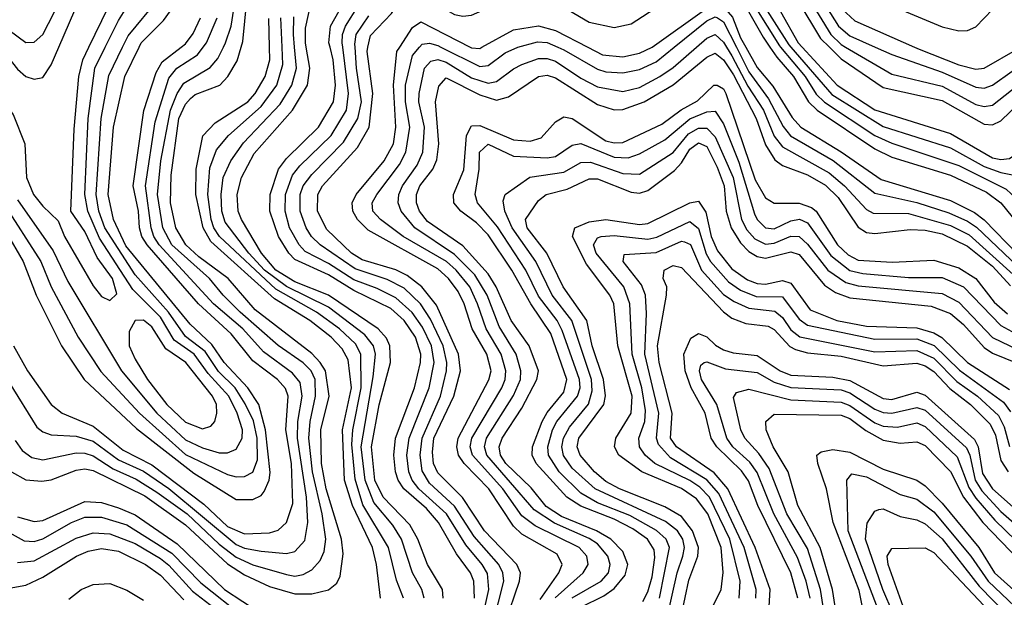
# Model space of a CAD drawing. Header units: inches. Extents: x 501365 to 657855, y 482276 to 547543.
# Tile 605 of 656: x 607415 to 609758, y 508692 to 510065. Entities that reach past the tile are written whole.
import ezdxf

# ---------------------------------------------------------------- set-up
doc = ezdxf.new("R2010")
doc.units = ezdxf.units.IN
doc.header["$MEASUREMENT"] = 0
doc.layers.add('A6500', color=7, linetype='Continuous')
doc.layers.add('A6501', color=7, linetype='Continuous')

msp = doc.modelspace()

# ---------------------------------------------------------------- linework, layer by layer
at = {"layer": 'A6500', "color": 5}
msp.add_line((608600.1, 509999.9, 3860), (608600.6, 510000, 3860), dxfattribs=at)
for points, elevation in [([(607268.1, 510000), (607275.2, 509990), (607350, 509904.9), (607399.6, 509839.6), (607427.3, 509770), (607431.7, 509690), (607448.3, 509650), (607470, 509621.7), (607506.8, 509586.8), (607521.7, 509550), (607590, 509432.5), (607610, 509407.2), (607630, 509397.9), (607646.4, 509413.6), (607635.8, 509450), (607599.9, 509499.9), (607570, 509561.9), (607536.8, 509610), (607545.2, 509805.2), (607555.7, 509930), (607565.6, 509970), (607580, 510000)], 4280), ([(607341.8, 509630), (607423.5, 509490), (607454.5, 509410), (607514.7, 509290), (607568.9, 509210), (607693.4, 509093.4), (607830, 508986.6), (607930, 508924.6), (607970, 508924.3), (607990, 508934.1), (607997, 508943), (608008.8, 508970), (608011.3, 508988.7), (608000.3, 509090), (607984.5, 509150), (607958.3, 509190), (607901.5, 509250), (607872.6, 509292.6), (607821, 509341), (607667.9, 509527.9), (607638.1, 509590), (607626, 509650), (607638.7, 509810), (607665.5, 509930), (607699.8, 510000)], 4220), ([(607368.7, 510000), (607410, 509947.6), (607430, 509930.4), (607450, 509923.9), (607470, 509928), (607490, 509957.8), (607508.2, 510000)], 4320), ([(607376.1, 509630), (607466, 509490), (607490.5, 509430), (607554.7, 509310), (607608.7, 509228.7), (607700.3, 509130), (607810, 509031), (607910, 508983.5), (607930, 508978.4), (607950, 508979.4), (607970, 508989.3), (607981.2, 509018.8), (607980.1, 509070), (607971.4, 509111.4), (607951.6, 509151.6), (607928, 509190), (607888.4, 509228.4), (607856.3, 509276.3), (607810, 509312), (607769.4, 509370), (607690, 509458.7), (607618.1, 509570), (607603.8, 509610), (607597.4, 509650), (607608.9, 509830), (607627.3, 509932.7), (607659.9, 510000)], 4240), ([(607390, 509202.3), (607456.3, 509096.3), (607470, 509085.2), (607490, 509078.3), (607550, 509074.8), (607590, 509063.3), (607650, 509018.6), (607710, 508991.4), (607770, 508950.3), (607930, 508817.6), (607950, 508808.6), (607990, 508801.4), (608050, 508796.3), (608070, 508801.1), (608093.4, 508826.6), (608100.6, 508870), (608097.9, 508930), (608076.6, 509070), (608077, 509110), (608087.5, 509170), (608082.5, 509202.5), (608064.5, 509224.5), (607995.5, 509275.5), (607946.4, 509330), (607876.6, 509390), (607747.5, 509530), (607734.4, 509550), (607728.1, 509570), (607714.5, 509670), (607737.4, 509822.6), (607770, 509926.3), (607789.2, 509950), (607838.1, 509981.9), (607851.8, 510000)], 4160), ([(607395.7, 508990), (607430, 508971.1), (607467.6, 508967.6), (607490, 508971), (607550, 508994.4), (607570, 508997.4), (607590, 508993.4), (607712.9, 508933), (607810, 508864.1), (607910, 508771), (607950, 508745.5), (608010, 508717.8), (608070, 508699.7), (608110, 508699.8), (608150, 508709.5), (608170, 508725.4), (608178.1, 508741.9), (608185, 508795), (608181.1, 508830), (608144.4, 508950), (608133.3, 509010), (608132.1, 509090), (608151.3, 509170), (608142.6, 509230), (608130.5, 509250.5), (608110, 509271.3), (607975.2, 509375.2), (607911.3, 509450), (607841.5, 509501.5), (607810.7, 509530), (607786.9, 509570), (607774.1, 509630), (607775.9, 509695.9), (607794.2, 509830), (607810, 509864.3), (607821.8, 509878.2), (607832.5, 509887.5), (607891.2, 509910), (607910.7, 509930), (607932.7, 509967.3), (607942.3, 510000)], 4120), ([(607400.8, 509290), (607433.9, 509230), (607490, 509150.1), (607516.6, 509130), (607590, 509098.9), (607661.7, 509041.7), (607730, 509006.9), (607853.6, 508913.5), (607910, 508860.2), (607950, 508843), (608010, 508845.2), (608030, 508851.6), (608049.9, 508870), (608065.2, 508914.8), (608062, 509010), (608048.6, 509090), (608053.9, 509170), (608048, 509188), (608028.4, 509210), (607970, 509253.8), (607918.2, 509318.2), (607840.9, 509390), (607718.6, 509530), (607705.7, 509550), (607700, 509570), (607698.2, 509610), (607685.6, 509670), (607710.8, 509849.2), (607739.9, 509940.1), (607754.6, 509965.4), (607799.4, 510000)], 4180), ([(607404.6, 509064.6), (607421, 509041), (607444.4, 509024.4), (607470, 509018.6), (607550, 509035), (607570, 509034.7), (607590, 509028), (607637.5, 508997.5), (607692.4, 508972.4), (607741.8, 508941.8), (607813.5, 508890), (607890, 508818.5), (607930, 508787.5), (607970, 508769.4), (608050, 508745.8), (608070, 508742.2), (608090, 508745.8), (608110, 508756.9), (608130, 508779.1), (608139.4, 508800.6), (608143.4, 508830), (608135.2, 508890), (608112, 508990), (608103.5, 509070), (608106.4, 509110), (608119.3, 509170), (608118, 509210), (608109.1, 509230), (608090, 509249.5), (608030, 509290.8), (607939.8, 509370), (607899.3, 509410), (607867, 509450), (607777.5, 509530), (607756.1, 509570), (607743.3, 509650), (607750.8, 509730), (607774, 509850), (607790.1, 509889.9), (607805.5, 509914.5), (607868.3, 509951.7), (607886.7, 509973.4), (607900.1, 510000)], 4140), ([(607410, 509636.7), (607495.3, 509515.3), (607530, 509442.4), (607657.7, 509230), (607741.4, 509130), (607810, 509066.2), (607850, 509046.9), (607890, 509035.4), (607910, 509035.6), (607930, 509044.3), (607944.5, 509070), (607945.8, 509090), (607933, 509130), (607913.2, 509170), (607863.9, 509223.9), (607830.1, 509270), (607783.2, 509303.1), (607750, 509357.8), (607684.1, 509424.1), (607605.5, 509545.5), (607577.8, 509610), (607570.4, 509650), (607578.2, 509830), (607593.8, 509950), (607618.5, 510000)], 4260), ([(608273.6, 508690), (608264, 508770), (608254.4, 508810), (608206.9, 508910), (608188.2, 508970), (608183.3, 509090), (608204.5, 509190), (608196.5, 509256.5), (608182.8, 509282.8), (608156.6, 509310), (608105.3, 509350), (608021.9, 509401.9), (607870, 509538.1), (607852, 509570), (607834.6, 509650), (607834.9, 509710), (607851, 509789), (607880.3, 509819.7), (607957.8, 509870), (607975.7, 509890), (607999.5, 509930), (608010.1, 509970), (608009.5, 510000)], 4080), ([(608328.1, 508690), (608312.2, 508732.2), (608292.5, 508810), (608231.8, 508911.8), (608213.1, 508973.1), (608205.2, 509054.8), (608208, 509090), (608228, 509190), (608226.7, 509270), (608214.4, 509294.4), (608176.1, 509330), (608121.5, 509370), (608024.8, 509424.8), (607890.7, 509550), (607877.5, 509570), (607871, 509590), (607863, 509650), (607867.3, 509712.7), (607883.8, 509756.2), (607911.9, 509790), (607990, 509858.5), (608026.8, 509910), (608041.2, 509958.8), (608039.7, 510000)], 4060), ([(608377.9, 508690), (608372, 508710), (608349.7, 508750), (608323.5, 508830), (608303, 508863), (608257.6, 508917.6), (608237.2, 508970), (608228, 509050), (608256.3, 509216.3), (608261.6, 509270), (608257.3, 509290), (608236.1, 509316.1), (608150, 509381.4), (608050, 509430.5), (607998.1, 509470), (607960.4, 509510), (607903.9, 509583.9), (607895.9, 509610), (607894.6, 509650), (607899.6, 509690), (607917.4, 509730), (607947.7, 509772.3), (608035.3, 509864.7), (608063.1, 509910), (608073.5, 509950), (608069.2, 510000)], 4040), ([(608422.8, 508690), (608421.2, 508710), (608385.5, 508770), (608362.2, 508830), (608343.8, 508863.8), (608279.7, 508930), (608260.2, 508970), (608252.4, 509050), (608270.4, 509149.7), (608297.2, 509250), (608295.7, 509290), (608287.8, 509307.8), (608268.4, 509330), (608150, 509410), (608070, 509442.3), (608025, 509470), (607991, 509510), (607943.4, 509590), (607935.1, 509610), (607932.9, 509650), (607942.7, 509690), (607973.2, 509746.8), (608064.3, 509850), (608100.3, 509910), (608105.8, 509950), (608096.9, 510000)], 4020), ([(608497.3, 508690), (608495.8, 508730), (608487.5, 508750), (608454.9, 508794.9), (608412, 508870), (608382.9, 508902.9), (608329.3, 508950), (608316, 508970), (608309.7, 508990), (608305.6, 509030), (608309.2, 509070), (608355, 509190), (608369.1, 509250), (608370, 509270), (608357.1, 509310), (608330.4, 509350.4), (608298.2, 509378.2), (608210, 509421.2), (608150, 509458.9), (608070, 509494.9), (608055.6, 509510), (608031, 509550), (608010.5, 509610), (608011.1, 509650), (608031.2, 509710), (608050, 509735.4), (608125.9, 509810), (608161.7, 509870), (608166.4, 509910), (608161.3, 509970), (608153.8, 510000)], 3980), ([(608498.4, 508561.6), (608531.6, 508710), (608528.1, 508748.1), (608516, 508770), (608476.5, 508816.5), (608431, 508890), (608364.8, 508950), (608348.8, 508970), (608340.9, 508990), (608336.1, 509030), (608341.8, 509070), (608389.5, 509190), (608401.4, 509250), (608395.3, 509290), (608373.8, 509333.8), (608349.3, 509369.3), (608310, 509403.6), (608266, 509426), (608210, 509446.6), (608150, 509485.6), (608094.2, 509514.2), (608079.9, 509530), (608057, 509570), (608047.1, 509610), (608047.5, 509650), (608064.3, 509695.7), (608081.9, 509718.1), (608156.6, 509790), (608192.7, 509850), (608197.7, 509890), (608184.2, 510000)], 3960), ([(608542, 508630), (608567, 508730), (608565.1, 508750), (608555.6, 508770), (608496.7, 508836.7), (608450, 508908.3), (608390, 508963.5), (608372.5, 508992.5), (608367.8, 509030), (608372.8, 509070), (608416.6, 509170), (608430.8, 509230), (608431.4, 509250), (608422.7, 509290), (608393.1, 509353.1), (608369, 509390), (608330, 509427.1), (608290, 509447.3), (608213.1, 509473.1), (608129.9, 509530), (608109.6, 509549.6), (608096.6, 509570), (608082.9, 509610), (608082.5, 509650), (608090, 509670.1), (608110, 509696.8), (608186.1, 509773.9), (608219.8, 509830), (608228.8, 509870), (608216.4, 509950), (608213.1, 510000)], 3940), ([(608570.3, 508630), (608604.5, 508730), (608606.6, 508750), (608597.9, 508770), (608521.4, 508850), (608468.8, 508928.9), (608410, 508987.4), (608400, 509010), (608397.1, 509037.1), (608400.6, 509070), (608448.6, 509170), (608463.9, 509230), (608459.4, 509270), (608406.7, 509386.7), (608372.2, 509430), (608337, 509457), (608310, 509470.4), (608230, 509494), (608204.6, 509510), (608146.1, 509566.1), (608123.7, 509610), (608125, 509650), (608135.7, 509670), (608218.7, 509761.3), (608246.6, 509810), (608255.6, 509890), (608241.8, 509990), (608244, 510000)], 3920), ([(608653.3, 508686.7), (608698.2, 508750), (608705.9, 508770), (608694, 508794), (608610, 508842), (608590, 508861), (608531.2, 508950), (608472.6, 509010), (608459.2, 509030), (608455, 509050), (608458.7, 509070), (608531.4, 509208.6), (608536.9, 509230), (608527.1, 509270), (608491.6, 509330), (608472.6, 509390), (608458.8, 509418.7), (608435.9, 509450), (608410, 509472.8), (608244.5, 509564.5), (608219.4, 509590), (608207.8, 509610), (608206.5, 509630), (608215.7, 509650), (608282.6, 509730), (608304.8, 509770), (608310.1, 509810), (608304.8, 509910), (608312.9, 509990), (608319.4, 510000)], 3880), ([(608689.3, 508690.7), (608755.8, 508750), (608767.5, 508770), (608764.6, 508790), (608746.3, 508810), (608642, 508862), (608610, 508885.4), (608564.8, 508950), (608492.9, 509030), (608486.7, 509050), (608490.8, 509070), (608562.2, 509190), (608570.5, 509210), (608572, 509230), (608560.6, 509270), (608525, 509330), (608504.8, 509390), (608485.9, 509430), (608453.9, 509470), (608430.4, 509490), (608327.5, 509550), (608273.7, 509590), (608255.4, 509610), (608254, 509630), (608264.7, 509650), (608319, 509721), (608334.4, 509750), (608343.7, 509810), (608333, 509870), (608332.9, 509910), (608350, 509979.8), (608366.7, 510000)], 3860), ([(608730, 508690.4), (608798.6, 508730), (608816.3, 508750), (608820.3, 508770), (608814.5, 508790), (608790, 508818.7), (608770, 508832), (608688.1, 508868.1), (608639.4, 508899.4), (608526.7, 509030), (608520.8, 509050), (608525.6, 509070), (608590, 509171.4), (608606.5, 509210), (608607.6, 509230), (608596.4, 509270), (608556, 509336), (608527.4, 509410), (608498.3, 509458.3), (608450, 509507), (608355.8, 509570), (608323.1, 509610), (608315.4, 509630), (608317.3, 509650), (608325.7, 509670), (608360.8, 509719.2), (608374.2, 509750), (608378.6, 509810), (608365.3, 509870), (608365.4, 509890), (608378.3, 509950), (608393.6, 509966.4), (608410, 509970.5), (608430, 509964.5), (608490, 509927), (608530, 509914.4), (608550, 509918), (608590, 509948.7), (608610, 509958.6), (608650, 509972.7), (608670, 509973.3), (608690, 509966.9), (608750, 509926), (608790, 509905.7), (608850, 509894.3), (608890, 509904.2), (608938, 509930), (608970, 509951.7), (609025.7, 510000)], 3840), ([(608417.4, 510000), (608510, 509954.2), (608530, 509956.3), (608570, 509986.2), (608600.1, 509999.9)], 3860), ([(608486.9, 510000), (608490, 509998.4), (608510, 509997.2), (608515.2, 510000)], 3880), ([(608695.9, 510000), (608710, 509993.9), (608790, 509947.6), (608810, 509941), (608850, 509938.6), (608890, 509947.2), (608930, 509965.4), (608972.6, 510000)], 3860), ([(608767, 510000), (608802, 509982), (608850, 509977.1), (608890, 509986.1), (608919.8, 510000)], 3880), ([(609097.2, 510000), (609110, 509979.4), (609147.4, 509907.4), (609184.9, 509850), (609210, 509788.4), (609230, 509763.2), (609341.4, 509701.4), (609377.9, 509670), (609430, 509613.8), (609445.6, 509605.6), (609530, 509604.1), (609630, 509576.2), (609674.1, 509554.1), (609779.1, 509459.1), (609810, 509439.2), (609850, 509427.2), (609910, 509421.5), (609944.4, 509404.4), (609970, 509378.4), (609987.8, 509350), (610000, 509290.2)], 3840), ([(609120.4, 510000), (609150, 509941.2), (609197.2, 509877.2), (609231.4, 509811.4), (609249.5, 509789.5), (609350.5, 509730.5), (609450, 509652.5), (609550, 509630.6), (609626.3, 509606.3), (609670, 509586.1), (609691.9, 509571.9), (609790, 509478.2), (609810, 509469.2), (609830, 509466.4), (609870, 509468.9), (609910, 509463.6), (609960, 509440), (609990, 509410.1), (610000, 509395.1)], 3860), ([(609142.7, 510000), (609170, 509951.9), (609207.1, 509907.1), (609253, 509833), (609273.7, 509810), (609370, 509751.3), (609465.2, 509685.2), (609630, 509635), (609686.6, 509606.6), (609710, 509589.7), (609790, 509506.6), (609810, 509497.7), (609821.3, 509498.7), (609870, 509515.8), (609890, 509517.5), (609930, 509505.4), (609970, 509486.2), (610000, 509461.9)], 3880), ([(609200.3, 510000), (609216.4, 509976.4), (609256.2, 509930), (609291.8, 509870), (609312.8, 509850), (609450, 509758.2), (609490, 509738.7), (609630, 509695.8), (609715.2, 509655.2), (609749.9, 509629.9), (609790, 509579.6), (609810, 509568.7), (609830, 509572.4), (609850, 509586.2), (609890, 509626.3), (609910, 509628.6), (609930, 509620.9), (609970, 509593.3), (610000, 509566.3)], 3920), ([(609225.8, 510000), (609284.2, 509930), (609310, 509888.3), (609330, 509869), (609450, 509790.3), (609490, 509771.7), (609650, 509718.8), (609762.1, 509662.1), (609810, 509617.7), (609830, 509621.8), (609870, 509679.4), (609890, 509686.9), (609910, 509684.1), (609930, 509675.1), (609990, 509631.5), (610000, 509621.6)], 3940), ([(609249.9, 510000), (609347.2, 509887.2), (609470, 509811.6), (609630, 509760.5), (609710, 509716.6), (609750, 509701.6), (609785.2, 509694.8), (609801.7, 509698.3), (609833.2, 509730), (609854.9, 509745.1), (609870, 509747), (609890, 509742.4), (609930, 509725.7), (609970, 509702), (610000, 509678.6)], 3960), ([(609276.6, 510000), (609360, 509910), (609450, 509850.8), (609630, 509794.7), (609730, 509736.7), (609750, 509732.6), (609770, 509735.6), (609790.7, 509749.3), (609827.9, 509792.1), (609850, 509798.2), (609890, 509789.2), (609930, 509771.5), (610000, 509722.9)], 3980), ([(609341.9, 510000), (609370, 509972.4), (609470, 509903.9), (609610, 509873.3), (609710, 509817.2), (609730, 509815.5), (609750, 509824.6), (609793, 509867), (609810, 509877.7), (609830, 509882), (609850, 509879.7), (609910, 509857.4), (610000, 509810.5)], 4020), ([(609380.2, 510000), (609490, 509935.4), (609610, 509907.6), (609690, 509863.8), (609710, 509858.6), (609730, 509862.2), (609790, 509909.4), (609810, 509919.9), (609830, 509923.3), (609870, 509911.7), (610000, 509848.9)], 4040), ([(609450.7, 510000), (609490, 509982.3), (609610, 509940.9), (609690, 509904.5), (609710, 509902.7), (609730, 509909.8), (609777, 509943), (609810, 509960.1), (609830, 509962.3), (609871.2, 509951.2), (609970, 509907.7), (610000, 509889.2)], 4060), ([(609544.4, 510000), (609555.2, 509995.2), (609650, 509957.9), (609690, 509947.5), (609710, 509950.3), (609790, 509996), (609830, 509996.6), (609890, 509980.9), (609970, 509944.5), (610000, 509927.1)], 4080), ([(608750, 508668.5), (608805, 508695), (608830, 508712.6), (608855.9, 508744.1), (608862, 508770), (608850, 508800.4), (608821.6, 508830), (608787.3, 508850), (608704, 508884), (608668, 508908), (608632.1, 508952.1), (608571.8, 509010), (608559.2, 509030), (608555.9, 509050), (608563, 509070), (608610, 509141.3), (608645.7, 509210), (608649.3, 509230), (608627.4, 509290), (608584.8, 509350), (608548.9, 509430), (608530, 509461.2), (608470, 509527.4), (608385.3, 509585.3), (608366.2, 509610), (608359, 509630), (608359, 509650), (608367.5, 509670), (608398.6, 509710), (608408.1, 509731.9), (608412.7, 509770), (608404.8, 509870), (608412.5, 509907.5), (608430, 509926.9), (608510, 509886.6), (608550, 509874.1), (608577.9, 509882.1), (608649.4, 509930), (608670, 509933.5), (608690, 509927.4), (608790, 509864), (608830, 509851.1), (608850, 509851.9), (608900.7, 509870), (608970, 509910.4), (609050, 509975.9), (609070, 509985.9), (609090, 509969.8), (609114, 509934), (609167.8, 509830), (609190, 509768), (609212.2, 509732.2), (609230, 509718.8), (609290, 509696.4), (609332.2, 509672.2), (609362.4, 509642.4), (609410, 509572.2), (609430, 509559.5), (609450, 509556.9), (609533.6, 509566.4), (609570, 509564.6), (609610, 509555.9), (609670, 509526.8), (609730, 509479), (609772.7, 509432.7)], 3820), ([(608898.1, 508681.9), (608910, 508705.1), (608919.8, 508740.2), (608926.8, 508786.8), (608924.8, 508804.8), (608908.8, 508830), (608874.3, 508854.3), (608830, 508877.8), (608750, 508908.3), (608717.1, 508930), (608644.5, 509010), (608634.5, 509030), (608635.1, 509050), (608658.5, 509110), (608670, 509131.4), (608710, 509179.7), (608716.9, 509210), (608679.2, 509319.2), (608631.2, 509390), (608586.6, 509470), (608530, 509553.4), (608502.2, 509582.2), (608465.2, 509610), (608448.6, 509630), (608447.8, 509650), (608472.1, 509707.9), (608478.6, 509790), (608490, 509812.9), (608510, 509814.1), (608590, 509779.3), (608630, 509776.7), (608655.8, 509784.2), (608690, 509822.5), (608710, 509834.2), (608730, 509830.7), (608810, 509777.3), (608830, 509772.2), (608850, 509773.3), (608943, 509817), (608988.8, 509851.2), (609027.8, 509872.2), (609067, 509910), (609074.4, 509910), (609090, 509900.8), (609095.6, 509890), (609164.8, 509684.8), (609190, 509642.1), (609210, 509628.9), (609270, 509629.1), (609299.1, 509619.1), (609310, 509609.8), (609360.9, 509530), (609386.2, 509506.2), (609410, 509493.7), (609491.3, 509488.7), (609590, 509493.8), (609650, 509475.4), (609690, 509449.6), (609734, 509394), (609765.6, 509365.6)], 3780), ([(608937.8, 508690), (608961.3, 508810), (608953.8, 508830), (608930.7, 508850.7), (608866.6, 508886.6), (608790, 508916.4), (608750, 508939.4), (608698.5, 508990), (608673.5, 509030), (608672, 509050), (608682.9, 509090), (608693.3, 509110), (608742.7, 509170), (608748.4, 509190), (608747.2, 509210), (608706.3, 509326.3), (608693.8, 509350), (608650, 509408.2), (608619.4, 509470), (608552.4, 509572.4), (608504.7, 509630), (608498.8, 509650), (608508.8, 509710), (608509.6, 509750), (608530, 509769.4), (608590, 509740.8), (608670, 509737.1), (608690, 509739.7), (608730, 509766.8), (608750, 509771.3), (608830, 509738.7), (608862.9, 509737.1), (608890, 509746.5), (608950, 509780), (609010, 509829.4), (609050, 509845.9), (609070, 509847.8), (609090, 509817.5), (609126.6, 509726.6), (609163.9, 509603.9), (609170, 509590), (609190, 509570.3), (609210, 509568.1), (609250, 509586.7), (609270.6, 509590.6), (609290, 509581.9), (609344.9, 509504.9), (609390, 509469.2), (609421.6, 509461.6), (609530, 509451.9), (609610, 509452.5), (609661.2, 509430), (609750, 509337.9), (609871.7, 509271.7)], 3760), ([(608956, 508644), (608979.5, 508750), (608993.2, 508790), (608996.7, 508810), (608992.9, 508830), (608980.5, 508850), (608951.9, 508871.9), (608784.5, 508950), (608730, 508999), (608709.3, 509029.3), (608705.3, 509050), (608709.1, 509070), (608723.6, 509096.4), (608768.6, 509151.4), (608777.4, 509182.6), (608775.8, 509210), (608729.2, 509350), (608682.4, 509410), (608643.7, 509490), (608587.3, 509570), (608569.7, 509610), (608565.8, 509634.2), (608570.7, 509650), (608629.1, 509690.9), (608710, 509703), (608750, 509725.5), (608773.2, 509726.8), (608850, 509699.7), (608890, 509697.9), (608970, 509749.6), (609006.3, 509793.7), (609030, 509807), (609050, 509807.5), (609070, 509786.8), (609112.7, 509690), (609132.6, 509590), (609145.5, 509565.5), (609164.5, 509544.5), (609190, 509531.8), (609210, 509533.7), (609250, 509550.6), (609270, 509549.4), (609290, 509531.3), (609337.7, 509470), (609380.7, 509440.7), (609410, 509432.8), (609610, 509414.4), (609650, 509393.6), (609730, 509309.6), (609810.9, 509270.9)], 3740), ([(608989.9, 508650.1), (609007.3, 508732.7), (609028.9, 508790), (609030.3, 508810), (609016.2, 508850), (608990, 508883.9), (608950, 508906.6), (608842.2, 508950), (608810, 508967.5), (608783.1, 508990), (608748.6, 509030), (608741.8, 509050), (608746, 509070), (608805, 509150), (608809.3, 509170.7), (608804.3, 509210), (608777.2, 509290), (608764.9, 509350), (608708.6, 509430), (608669.6, 509510), (608622.7, 509570), (608618.9, 509590), (608650, 509635.5), (608667.8, 509650), (608718, 509662), (608770, 509687.2), (608790, 509686.5), (608870, 509654.8), (608890, 509653), (608910, 509659), (608973.2, 509706.8), (608990, 509724.8), (609010, 509757.8), (609030, 509772.3), (609050, 509763.9), (609075, 509715), (609091.6, 509670), (609096.5, 509610), (609107.8, 509570), (609130, 509534.8), (609150, 509514.3), (609170, 509502.1), (609190, 509498.4), (609250, 509513.6), (609270, 509506.6), (609330, 509433.7), (609356.6, 509416.6), (609390, 509404.1), (609583.8, 509383.8), (609630, 509366.8), (609660.7, 509340.7), (609710, 509285.6), (609730, 509272.1), (609788.3, 509248.3)], 3720), ([(609050, 508641.6), (609084, 508710), (609089, 508751), (609084.3, 508810), (609052.2, 508890), (609025.9, 508925.9), (608990, 508950.9), (608895.3, 508990), (608840.8, 509030), (608830.5, 509050), (608833.3, 509070), (608870, 509130), (608872.7, 509170), (608838.7, 509290), (608829.1, 509390), (608819.7, 509410), (608764.1, 509484.1), (608730.2, 509550), (608736.2, 509570), (608770, 509584.5), (608810, 509590.3), (608890, 509578), (608910, 509580.5), (609010, 509629.8), (609030, 509634), (609047.4, 509607.4), (609060.2, 509550), (609075.6, 509515.6), (609110, 509473.2), (609146.6, 509446.6), (609170, 509437.7), (609190, 509436.4), (609230, 509444.8), (609250, 509439), (609295.7, 509375.7), (609359.6, 509350), (609430, 509336.6), (609550, 509332.8), (609590, 509321), (609609.6, 509309.6), (609670.4, 509250.4), (609770, 509185.6)], 3680), ([(609127.1, 508690), (609129.7, 508730.3), (609104.8, 508830), (609056.2, 508930), (609033.5, 508953.5), (609010, 508969.2), (608926.2, 509010), (608903.7, 509030), (608889.6, 509050), (608888.4, 509070), (608902.6, 509110), (608904.2, 509135.8), (608895.6, 509190), (608872.6, 509270), (608867.2, 509390), (608852.6, 509430), (608787.1, 509510), (608780.3, 509530), (608790, 509546.5), (608798.7, 509550), (608830, 509552.4), (608910, 509543.7), (608931.5, 509548.5), (609010, 509585.5), (609030, 509568.8), (609048.7, 509508.7), (609058.8, 509490), (609101.8, 509441.8), (609130, 509421.9), (609167.2, 509407.2), (609230, 509406.3), (609270, 509353), (609290, 509338.9), (609450, 509305.8), (609550, 509306.4), (609590.7, 509290.7), (609651.7, 509231.7), (609756, 509156), (609772.9, 509132.9)], 3660), ([(609166.5, 508690), (609167.7, 508710), (609138.8, 508810), (609078.9, 508938.9), (609050, 508971.3), (608963.6, 509023.6), (608934.8, 509054.8), (608930.8, 509070), (608936.3, 509130), (608902.4, 509270), (608906.8, 509366.8), (608904.2, 509410), (608895, 509435), (608851.4, 509490), (608853.2, 509506.8), (608930, 509511.5), (608990, 509538.5), (608997.2, 509537.2), (609011.1, 509531.1), (609037.3, 509470), (609090, 509412.2), (609114.8, 509394.8), (609150, 509379.6), (609212.1, 509372.1), (609230, 509357), (609250, 509327.8), (609271.1, 509311.1), (609450, 509275.9), (609550, 509278.5), (609590, 509260.3), (609645.1, 509205.1), (609693.9, 509170), (609743.9, 509123.9), (609757.5, 509097.5), (609770.5, 509050.5)], 3640), ([(609198.8, 508670), (609201, 508710), (609165.5, 508810), (609099.8, 508950), (609067.4, 508987.4), (608977.7, 509050), (608963.8, 509070), (608967.6, 509130), (608936.5, 509250), (608932.8, 509290), (608954.5, 509410), (608955.2, 509430), (608946.6, 509450), (608948.4, 509470), (608970, 509480.9), (608990, 509475.9), (609090, 509370.3), (609110, 509355.5), (609143.2, 509343.2), (609196.2, 509336.2), (609210, 509328.7), (609247.9, 509287.9), (609261.1, 509281.1), (609290, 509273.5), (609370, 509265.5), (609470, 509241.9), (609550, 509248.3), (609570, 509242.1), (609590, 509228.9), (609628.4, 509188.4), (609677.2, 509150), (609723.9, 509103.9), (609737.3, 509077.3), (609750, 509017.4), (609767, 508990)], 3620), ([(609266.7, 508690), (609249.8, 508749.8), (609171.7, 508910), (609148.9, 508968.9), (609132.7, 508992.7), (609073.7, 509050), (609060.2, 509070), (609046.5, 509130), (609012.5, 509190), (608998.6, 509230), (608995.7, 509270), (609011.8, 509308.2), (609030, 509319.4), (609050, 509310.9), (609071, 509291), (609090, 509280.4), (609113.1, 509273.1), (609170, 509267.1), (609224.8, 509230), (609250, 509220), (609350, 509215.2), (609390, 509207), (609470, 509164.5), (609490, 509162.5), (609550, 509179.6), (609570, 509172.5), (609687.2, 509067.2), (609695.8, 509050), (609705.8, 508985.8), (609729.6, 508950), (609870, 508825.3)], 3580), ([(609295.8, 508690), (609286.8, 508730), (609266.1, 508786.1), (609209.4, 508890), (609170, 508988.7), (609152.8, 509012.8), (609112.1, 509050), (609097.7, 509070), (609074, 509150), (609037.6, 509210), (609032.6, 509230), (609036.2, 509243.8), (609044.2, 509250), (609050, 509251.8), (609094.7, 509234.7), (609170, 509226), (609210, 509203.6), (609250, 509190.7), (609370, 509185.1), (609390, 509178.2), (609450, 509139), (609470, 509131.5), (609490.7, 509129.3), (609550, 509143.4), (609570, 509136.7), (609667.6, 509047.6), (609675.7, 509030), (609688.5, 508970), (609704.6, 508944.6), (609750, 508896.1), (609838.3, 508818.3)], 3560), ([(609326.7, 508670), (609320.7, 508710), (609290, 508807.7), (609240.4, 508890), (609198.2, 508998.2), (609173.8, 509033.8), (609140.5, 509070), (609131, 509090), (609113.3, 509166.7), (609121, 509179), (609150, 509186.4), (609250, 509161.3), (609370, 509155.6), (609390, 509148.2), (609450, 509106.8), (609470, 509098.9), (609503.7, 509096.3), (609550, 509106.3), (609570, 509098.2), (609645.9, 509025.9), (609673.2, 508953.2), (609690, 508927.4), (609735.3, 508875.3), (609837.2, 508777.2)], 3540), ([(609355.8, 508670), (609349.3, 508710), (609319.9, 508810), (609266.4, 508910), (609243.4, 508990), (609208.2, 509050), (609191.7, 509090), (609190.8, 509110), (609210, 509127.2), (609370, 509124.8), (609390, 509116.9), (609428.2, 509088.2), (609470, 509065.5), (609510, 509058), (609550, 509061.3), (609570, 509052.8), (609630, 508990.7), (609660.9, 508930), (609706.7, 508870), (609816.5, 508756.5)], 3520), ([(609423.2, 508656.8), (609412.3, 508707.7), (609350.5, 508870), (609334.7, 508950), (609313.9, 509010), (609311.6, 509030), (609322, 509038), (609350, 509042.9), (609390, 509036.8), (609470, 508996.6), (609550, 508970.3), (609570, 508957.2), (609610, 508915.8), (609697.5, 508810), (609734.8, 508750), (609795.3, 508695.3)], 3480), ([(609462.2, 508650), (609386.8, 508850), (609383.5, 508970), (609394.8, 508985.2), (609430, 508978.5), (609510, 508936.4), (609550, 508924.9), (609590, 508895), (609678.6, 508790), (609719.6, 508730), (609782.6, 508670)], 3460), ([(607410, 508883.2), (607450, 508871.7), (607470, 508874.6), (607570, 508919.7), (607610, 508917.6), (607650, 508904.8), (607690, 508887.8), (607790, 508818.9), (607902.7, 508710), (607990, 508653)], 4080), ([(609493.6, 508653.6), (609468.7, 508710), (609427.3, 508830), (609431.8, 508868.2), (609450, 508896.6), (609459.7, 508900.3), (609470, 508902.5), (609510, 508883.9), (609550, 508875.9), (609570, 508866.6), (609610, 508830.9), (609698.2, 508718.2), (609767.4, 508647.4)], 3440), ([(607390, 508846.1), (607425.9, 508825.9), (607450, 508824.5), (607470, 508830.7), (607538.7, 508870), (607570, 508882), (607610, 508882.1), (607670, 508864.2), (607777.1, 508797.1), (607846, 508726), (607950, 508643.9)], 4060), ([(607410, 508774.9), (607450, 508778.6), (607550, 508832.7), (607590, 508844.8), (607630, 508842.8), (607690, 508819.7), (607750, 508784.4), (607770, 508768.3), (607826.3, 508706.3), (607950, 508611.2)], 4040), ([(607390, 508713.5), (607430, 508720.9), (607470, 508739.8), (607550.4, 508789.6), (607578.6, 508801.4), (607610, 508807.8), (607650, 508801.5), (607714.7, 508770), (607750, 508744.7), (607805.8, 508685.8)], 4020), ([(609517, 508670), (609481.7, 508770), (609479.6, 508790), (609490, 508807.6), (609570, 508809.2), (609590, 508798.1), (609749.6, 508629.6)], 3420), ([(607532.3, 508687.7), (607561.9, 508710), (607590, 508722.6), (607630, 508724.4), (607670, 508708.4), (607710, 508684.7)], 3980)]:
    msp.add_lwpolyline(points, dxfattribs=dict(at, elevation=elevation))
at = {"layer": 'A6500', "color": 5, "elevation": 4280}
msp.add_lwpolyline([(607710, 509350.5), (607689.7, 509350.3), (607676.1, 509323.9), (607675.9, 509290), (607690, 509257.7), (607719.4, 509210), (607765.3, 509150), (607810, 509108.4), (607850, 509092.5), (607870, 509098.5), (607879.7, 509110), (607884.1, 509130), (607883.2, 509150), (607874.4, 509170), (607810.4, 509250), (607763, 509283), (607730, 509335.2)], close=True, dxfattribs=at)
at = {"layer": 'A6501', "color": 5}
msp.add_line((608600.1, 509999.9, 3860), (608600.6, 510000, 3860), dxfattribs=at)
for points, elevation in [([(607508.2, 510000), (607607.4, 510230)], 4320), ([(608244, 510000), (608250, 510027.8), (608299.9, 510080.1), (608332.2, 510127.8), (608350, 510141.7), (608370, 510142.2), (608390.3, 510130.3), (608430, 510089.1), (608450, 510077.9), (608470, 510073.5), (608490, 510075.8), (608590, 510120.5), (608630, 510129), (608670, 510118.5), (608770, 510059.1), (608830, 510046.7), (608870, 510055.4), (608939.7, 510100.3), (609030, 510143), (609070, 510175), (609090, 510169.3), (609133.2, 510113.2), (609183.9, 510023.9), (609200.3, 510000)], 3920), ([(609110, 510184.5), (609223.2, 510003.2), (609225.8, 510000)], 3940), ([(609140.7, 510170), (609245.3, 510005.3), (609249.9, 510000)], 3960), ([(607900.1, 510000), (607905.2, 510010), (607918.6, 510050), (607933.7, 510146.3)], 4140), ([(607390, 510040.2), (607430, 510011.3), (607450, 510011.5), (607470, 510030.1), (607511.3, 510110)], 4340), ([(607659.9, 510000), (607673, 510027), (607745.2, 510114.8)], 4240), ([(607942.3, 510000), (607946.3, 510013.7), (607955.9, 510110)], 4120), ([(608096.9, 510000), (608095.1, 510010), (608095.2, 510044.8), (608109.6, 510110)], 4020), ([(608153.8, 510000), (608151.2, 510010), (608155.1, 510050), (608196.3, 510123.7)], 3980), ([(609266.7, 510110), (609320.8, 510020.8), (609341.9, 510000)], 4020), ([(609295.8, 510110), (609344.9, 510030), (609370, 510006), (609380.2, 510000)], 4040), ([(609319.5, 510119.5), (609363.7, 510050), (609390, 510027.3), (609450.7, 510000)], 4060), ([(607580, 510000), (607625.5, 510094.5)], 4280), ([(607618.5, 510000), (607650, 510063.5), (607670, 510094.7)], 4260), ([(607699.8, 510000), (607704.7, 510010), (607757.1, 510063), (607773.9, 510086.1)], 4220), ([(608184.2, 510000), (608182.9, 510010), (608183.1, 510030), (608190.5, 510050), (608221.3, 510098.7)], 3960), ([(608919.8, 510000), (609050, 510092.5), (609070, 510099.9), (609090, 510096.1), (609111.5, 510071.5), (609130, 510022.5), (609142.7, 510000)], 3880), ([(609225.1, 510085.1), (609267.4, 510010), (609276.6, 510000)], 3980), ([(609371.1, 510091.1), (609402.5, 510062.5), (609544.4, 510000)], 4080), ([(609495.6, 510095.6), (609610, 510048.5), (609650, 510038.7), (609670, 510039.5), (609690, 510048), (609730, 510089.7)], 4120), ([(607799.4, 510000), (607810, 510008.2), (607827.9, 510032.1), (607845.2, 510070)], 4180), ([(607851.8, 510000), (607859.4, 510010), (607885.5, 510070)], 4160), ([(608009.5, 510000), (608008.2, 510068.2)], 4080), ([(608039.7, 510000), (608037, 510070)], 4060), ([(608069.2, 510000), (608066.6, 510030), (608067.7, 510072.3)], 4040), ([(608213.1, 510000), (608212.6, 510007.4), (608216, 510030), (608245.6, 510074.4)], 3940), ([(608319.4, 510000), (608350, 510046.9), (608370, 510060.3), (608486.9, 510000)], 3880), ([(608972.6, 510000), (609050, 510062.9), (609070, 510072.1), (609075.7, 510070), (609090, 510060.5), (609120.4, 510000)], 3860), ([(608515.2, 510000), (608590, 510041), (608650, 510051), (608690, 510039.4), (608767, 510000)], 3880), ([(608366.7, 510000), (608372.7, 510007.3), (608390, 510009.8), (608410, 510003.7), (608417.4, 510000)], 3860), ([(608600.6, 510000), (608647.6, 510012.4), (608670, 510011.1), (608695.9, 510000)], 3860), ([(609025.7, 510000), (609050, 510021.1), (609070, 510030.3), (609090, 510011.6), (609097.2, 510000)], 3840)]:
    msp.add_lwpolyline(points, dxfattribs=dict(at, elevation=elevation))

doc.saveas('drawing.dxf')
